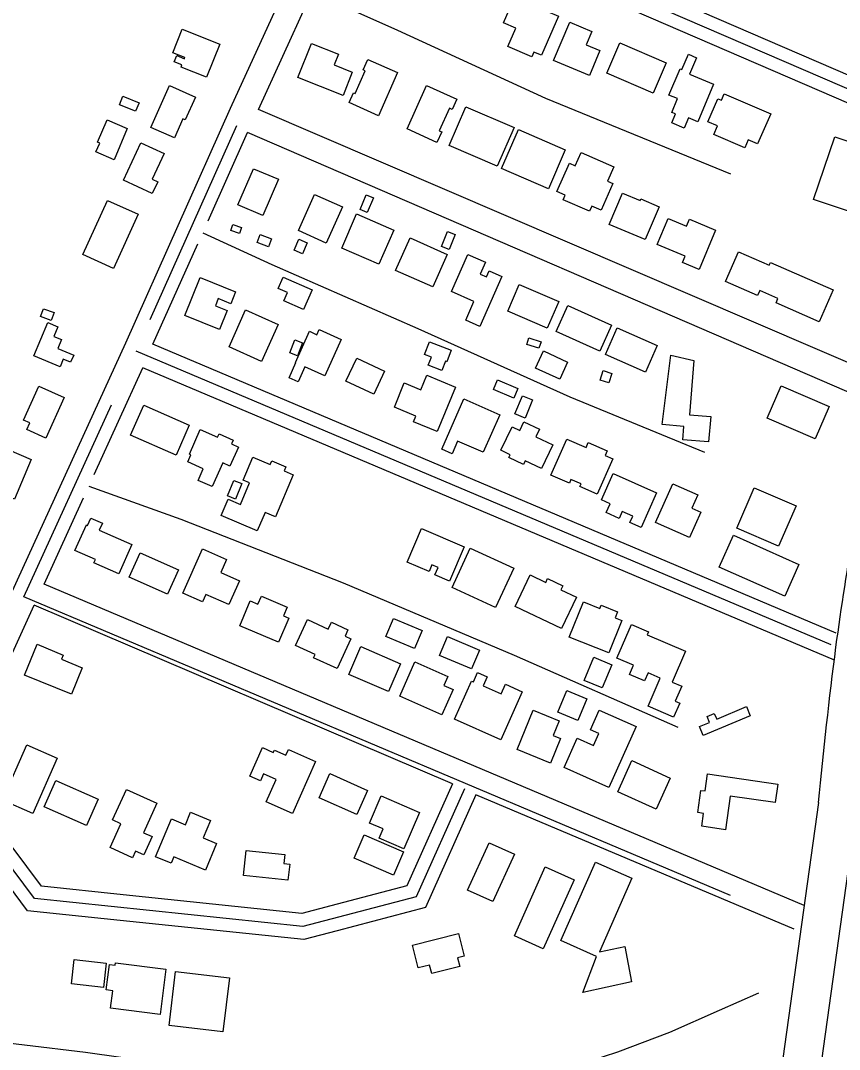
# Model space of a CAD drawing. Extents: x 3683613 to 3738215, y 469626 to 495384.
# Drawn here: x 3700778 to 3701733, y 483802 to 485002 of the extents above; entities that cross this region are included whole.
import ezdxf

# ---------------------------------------------------------------- set-up
doc = ezdxf.new("R2010")
doc.units = 0
for name, color, linetype in [('V-BLDG-OTLN', 7, 'Continuous'), ('V-ROAD-CNTR', 7, 'Continuous'), ('V-TOPO-SHOR', 7, 'Continuous')]:
    doc.layers.add(name, color=color, linetype=linetype)

msp = doc.modelspace()

# ---------------------------------------------------------------- linework, layer by layer
at = {"layer": 'V-BLDG-OTLN'}
for points in [[(3701354.4, 485028.8), (3701405.4, 485006.6), (3701385.6, 484961.1), (3701376.8, 484964.9), (3701374.4, 484959.2), (3701346.6, 484971.3), (3701356, 484992.8), (3701341.5, 484999.1)], [(3701399.9, 484955), (3701418.8, 484999.8), (3701444.4, 484989), (3701437.8, 484973.2), (3701453.8, 484966.5), (3701441.6, 484937.4)], [(3701010.7, 484974.2), (3700995.3, 484935.5), (3700965.5, 484947.4), (3700966.5, 484949.9), (3700957.7, 484953.5), (3700960.6, 484960.7), (3700969.4, 484957.1), (3700970, 484958.5), (3700955.9, 484964.1), (3700966.9, 484991.7)], [(3701165.2, 484941.6), (3701154.4, 484914.4), (3701101.8, 484935.3), (3701117.5, 484974.9), (3701149.1, 484962.3), (3701144.2, 484949.9)], [(3701515.8, 484916.9), (3701461.7, 484940.2), (3701476.9, 484975.6), (3701531, 484952.3)], [(3701586.4, 484927.3), (3701568, 484883.6), (3701557, 484888.2), (3701551.9, 484876.3), (3701537.6, 484882.3), (3701542, 484892.7), (3701537.6, 484894.6), (3701544.3, 484910.6), (3701534.3, 484914.8), (3701547.2, 484945.4), (3701549.5, 484944.4), (3701557, 484962.3), (3701566.5, 484958.3), (3701558.4, 484939.1)], [(3701217.8, 484940.9), (3701195.6, 484890.7), (3701161.5, 484905.9), (3701166.6, 484917.4), (3701168.4, 484916.6), (3701180.1, 484943), (3701177.8, 484944), (3701183.2, 484956.2)], [(3700930.5, 484876.9), (3700952.2, 484925.7), (3700982.3, 484912.4), (3700970.5, 484885.8), (3700967.7, 484887.1), (3700957.8, 484864.8)], [(3701229, 484875.3), (3701251.8, 484925.7), (3701286.9, 484909.9), (3701281.5, 484897.8), (3701278.3, 484899.3), (3701266.5, 484873.2), (3701269.4, 484871.9), (3701263.8, 484859.6)], [(3700912.6, 484895.9), (3700893.9, 484903.5), (3700897.8, 484913.4), (3700916.6, 484905.8)], [(3701598.8, 484916.3), (3701652.9, 484892.8), (3701637.6, 484857.7), (3701626.6, 484862.5), (3701622.6, 484853.2), (3701586.6, 484868.9), (3701590.9, 484878.8), (3701579.6, 484883.7), (3701591.3, 484910.5), (3701595.5, 484908.7)], [(3701334.1, 484831.8), (3701278, 484856.1), (3701297.6, 484901.2), (3701353.7, 484876.9)], [(3700879.3, 484885.7), (3700902.9, 484875.7), (3700887.4, 484839.4), (3700866.3, 484848.4), (3700870.7, 484858.7), (3700868.3, 484859.8)], [(3701393.8, 484805.5), (3701339.1, 484829.3), (3701358.8, 484874.6), (3701413.5, 484850.8)], [(3701703, 484793.1), (3701727.7, 484866.2), (3701787.9, 484845.8), (3701763.3, 484772.8)], [(3700898.3, 484815.7), (3700918.7, 484859.2), (3700945.7, 484846.5), (3700931.8, 484816.8), (3700938.4, 484813.7), (3700932, 484799.9)], [(3701468.9, 484811.5), (3701455.4, 484780.4), (3701444.5, 484785.2), (3701441.8, 484779.2), (3701410.8, 484792.7), (3701413.2, 484798.1), (3701403.7, 484802.2), (3701418.2, 484835.3), (3701425.1, 484832.3), (3701431.9, 484847.8), (3701470.2, 484831.1), (3701462.8, 484814.2)], [(3701049.9, 484828.9), (3701079, 484816.5), (3701061, 484774.2), (3701031.8, 484786.7)], [(3700879.7, 484792), (3700915.6, 484775.7), (3700886.9, 484712.4), (3700851, 484728.7)], [(3701121.3, 484798.9), (3701153.8, 484784.3), (3701134.9, 484742.2), (3701102.4, 484756.8)], [(3701174.2, 484781.2), (3701181.5, 484798.3), (3701189.8, 484794.8), (3701182.5, 484777.7)], [(3701522.8, 484784.6), (3701506.6, 484746.3), (3701464.8, 484763.9), (3701480.2, 484800.4), (3701500.7, 484791.7), (3701501.5, 484793.6)], [(3701170.1, 484776.1), (3701213.5, 484757.2), (3701196.2, 484717.5), (3701152.8, 484736.4)], [(3701588.6, 484757.4), (3701569.4, 484711.4), (3701550.2, 484719.4), (3701553.3, 484726.8), (3701520.7, 484740.4), (3701533.4, 484770.7), (3701554.8, 484761.8), (3701558.2, 484770)], [(3701033.6, 484753.2), (3701023.5, 484756.7), (3701026, 484763.8), (3701036.1, 484760.3)], [(3701269.3, 484738.1), (3701276.3, 484755.5), (3701285, 484752), (3701278, 484734.6)], [(3701067.5, 484737.7), (3701054.1, 484742.9), (3701057.7, 484752.3), (3701071.1, 484747.2)], [(3701097.4, 484734), (3701102.8, 484746.6), (3701112.6, 484742.4), (3701107.1, 484729.8)], [(3701232.6, 484748.3), (3701275.8, 484729), (3701258.9, 484691), (3701215.7, 484710.2)], [(3701725.8, 484687.8), (3701709.6, 484650.5), (3701659.2, 484672.5), (3701661.4, 484677.6), (3701640.1, 484686.9), (3701637.6, 484681.1), (3701600.2, 484697.4), (3701615.3, 484732.1), (3701651.3, 484716.4), (3701652.7, 484719.7)], [(3701339.4, 484703.4), (3701313.9, 484645.1), (3701297.5, 484652.3), (3701307, 484674.1), (3701280.8, 484685.6), (3701299.7, 484729), (3701320.3, 484720), (3701314.1, 484706), (3701321.8, 484702.7), (3701324.8, 484709.7)], [(3701010.5, 484641.5), (3700970.1, 484657.7), (3700987.9, 484701.9), (3701029.1, 484685.3), (3701023.6, 484671.5), (3701008.9, 484677.4), (3701005.6, 484669.1), (3701019.4, 484663.6)], [(3701084.4, 484702.4), (3701118.3, 484687.5), (3701108.4, 484664.9), (3701085.3, 484675), (3701089.5, 484684.6), (3701078.7, 484689.4)], [(3701359.8, 484693.9), (3701405.8, 484673.9), (3701392.3, 484642.9), (3701346.3, 484662.9)], [(3700805.1, 484665.7), (3700817.5, 484661.1), (3700814, 484651.9), (3700801.7, 484656.5)], [(3701040.8, 484664.2), (3701078.7, 484647.1), (3701059.4, 484604.2), (3701021.5, 484621.3)], [(3701467.5, 484646.5), (3701453.9, 484616.3), (3701403, 484639), (3701416.6, 484669.3)], [(3700793.9, 484610.9), (3700810.1, 484649.6), (3700822, 484644.6), (3700817.3, 484633.4), (3700826.3, 484629.6), (3700822, 484619.3), (3700840.4, 484611.6), (3700836.8, 484603.2), (3700828.3, 484606.8), (3700824.6, 484598)], [(3701152.2, 484629.7), (3701133, 484587.4), (3701109.8, 484597.9), (3701101.9, 484580.5), (3701091.5, 484585.2), (3701099.4, 484602.8), (3701098.8, 484603.1), (3701115.3, 484639.4), (3701124, 484635.4), (3701126.6, 484641.3)], [(3701473.9, 484643.3), (3701520.7, 484622.7), (3701507.1, 484591.6), (3701460.3, 484612.2)], [(3701092.2, 484614.4), (3701098.1, 484629.5), (3701107.1, 484626), (3701101.1, 484610.9)], [(3701255.3, 484627.1), (3701280.6, 484617.2), (3701275.3, 484603.9), (3701274, 484604.4), (3701269.7, 484593.5), (3701253.8, 484599.7), (3701257.6, 484609.2), (3701249.5, 484612.4)], [(3701382.8, 484619.5), (3701368.6, 484624.1), (3701371, 484631.6), (3701385.2, 484627.1)], [(3701387.9, 484616.5), (3701416.2, 484603.5), (3701407, 484583.4), (3701378.7, 484596.4)], [(3701563.4, 484605.4), (3701558.1, 484542), (3701583.1, 484540), (3701580.6, 484510.5), (3701550.3, 484513), (3701551.6, 484528.4), (3701526.3, 484530.6), (3701536.5, 484611.6)], [(3701170.3, 484607.9), (3701202.6, 484592.7), (3701190.1, 484566.2), (3701157.8, 484581.4)], [(3701285.6, 484574.3), (3701264.2, 484522.5), (3701236.5, 484533.9), (3701239.2, 484540.6), (3701214.2, 484550.9), (3701225.8, 484579.1), (3701244.9, 484571.3), (3701251.9, 484588.2)], [(3701454.1, 484582.5), (3701457.6, 484593.5), (3701467.6, 484590.3), (3701464.1, 484579.4)], [(3700782, 484535.9), (3700799.9, 484575.5), (3700829.4, 484562.2), (3700808, 484514.9), (3700785.9, 484524.9), (3700789.4, 484532.6)], [(3701353.5, 484561.3), (3701329.6, 484571.5), (3701334.5, 484582.8), (3701358.3, 484572.5)], [(3701665.1, 484575.9), (3701721.1, 484551.8), (3701704.9, 484514), (3701648.8, 484538.1)], [(3701354.8, 484543.2), (3701363.4, 484564.2), (3701375.4, 484559.3), (3701366.8, 484538.2)], [(3700922.2, 484553.4), (3700975.2, 484530.1), (3700959.7, 484494.9), (3700906.7, 484518.2)], [(3701295.2, 484560.5), (3701337, 484542.1), (3701317.7, 484498.3), (3701287.9, 484511.4), (3701281.5, 484496.7), (3701269.4, 484502)], [(3701338.4, 484500.6), (3701351.4, 484528.1), (3701360.3, 484523.8), (3701365.1, 484533.9), (3701383.4, 484525.2), (3701379.2, 484516.5), (3701399, 484507.2), (3701385.8, 484479.3), (3701366.7, 484488.3), (3701364.8, 484484.2), (3701347.7, 484492.3), (3701349.2, 484495.5)], [(3700988, 484524.7), (3701008.2, 484515.8), (3701010, 484519.8), (3701026.2, 484512.6), (3701024.2, 484508), (3701032.4, 484504.4), (3701022.6, 484482.3), (3701014.2, 484486), (3701001.9, 484458.3), (3700985.4, 484465.6), (3700991.4, 484479.2), (3700973.3, 484487.2), (3700976.9, 484495.5), (3700975.4, 484496.2)], [(3701396.7, 484471.5), (3701415.1, 484513.8), (3701437.9, 484503.9), (3701440.3, 484509.6), (3701462.2, 484500), (3701459.8, 484494.6), (3701468.7, 484490.7), (3701450.8, 484449.6), (3701430.5, 484458.4), (3701431.9, 484461.6), (3701420.1, 484466.7), (3701418.2, 484462.2)], [(3700791, 484490), (3700771.2, 484443.7), (3700742.5, 484456), (3700753, 484480.5), (3700746.9, 484483.2), (3700751.2, 484493.2), (3700759.7, 484489.6), (3700764.7, 484501.3)], [(3701096.3, 484472.1), (3701075.5, 484423), (3701063.5, 484428.1), (3701054.4, 484406.8), (3701012.3, 484424.7), (3701020.4, 484443.6), (3701034.7, 484437.6), (3701045.3, 484462.6), (3701037.8, 484465.7), (3701049.2, 484492.7), (3701069.4, 484484.2), (3701071.2, 484488.4), (3701087.6, 484481.4), (3701085.6, 484476.6)], [(3701469.4, 484473.6), (3701519.9, 484451.1), (3701501.8, 484410.5), (3701488.8, 484416.3), (3701492.1, 484423.7), (3701479.8, 484429.2), (3701476.3, 484421.2), (3701461, 484428), (3701465.6, 484438.4), (3701455.7, 484442.8)], [(3701019.7, 484447.4), (3701027, 484465.6), (3701036.3, 484461.9), (3701029.1, 484443.6)], [(3701518.6, 484416.5), (3701538.7, 484461.7), (3701567.9, 484448.7), (3701561, 484433.1), (3701571.3, 484428.5), (3701558.2, 484399)], [(3701613.5, 484409.7), (3701633.8, 484456.8), (3701682.5, 484435.8), (3701662.2, 484388.7)], [(3700908.1, 484390.8), (3700893, 484356.6), (3700864, 484369.4), (3700865.7, 484373.3), (3700841.9, 484383.8), (3700855.2, 484413.6), (3700856.6, 484413), (3700860.4, 484421.5), (3700873.8, 484415.6), (3700870.2, 484407.6)], [(3701245.9, 484409.6), (3701295.5, 484388.3), (3701278.3, 484348.2), (3701261.5, 484355.5), (3701265.1, 484364), (3701257.9, 484367), (3701254.6, 484359.3), (3701229, 484370.3)], [(3701609.4, 484401.6), (3701685.9, 484367.7), (3701669.5, 484330.6), (3701593, 484364.4)], [(3700990.7, 484385.7), (3701018.7, 484373.2), (3701012.1, 484358.3), (3701033.7, 484348.6), (3701021.3, 484320.7), (3700994.3, 484332.7), (3700990.5, 484323.9), (3700967.7, 484334)], [(3701302.5, 484386.4), (3701353.3, 484363.1), (3701332.2, 484317.3), (3701281.5, 484340.6)], [(3700949.9, 484332.8), (3700905, 484352.8), (3700917.7, 484381.3), (3700962.6, 484361.2)], [(3701426.4, 484329.5), (3701409.1, 484292.8), (3701354.9, 484318.4), (3701372.4, 484355.4), (3701390.7, 484346.7), (3701392.8, 484351.2), (3701410.6, 484342.7), (3701408.4, 484338)], [(3701079.1, 484276.8), (3701033.9, 484296), (3701046.3, 484325.1), (3701055.2, 484321.3), (3701059.2, 484330.7), (3701089.1, 484317.9), (3701084.8, 484307.8), (3701091.1, 484305.1)], [(3701464.1, 484264.5), (3701418.1, 484282.9), (3701434.5, 484323.9), (3701453.8, 484316.2), (3701455.3, 484320.1), (3701474.3, 484312.5), (3701471.5, 484305.4), (3701479.2, 484302.3)], [(3701098.9, 484273.1), (3701113, 484303.4), (3701137.1, 484292.2), (3701140.8, 484300.3), (3701160.1, 484291.3), (3701156.7, 484283.9), (3701163.6, 484280.7), (3701147.5, 484246.1), (3701120.1, 484258.8), (3701121.8, 484262.5)], [(3701213.3, 484304.7), (3701246.6, 484290.7), (3701237.7, 484269.4), (3701204.3, 484283.5)], [(3701473.6, 484258.5), (3701490.7, 484297.7), (3701510.3, 484289.2), (3701508.8, 484285.7), (3701553.6, 484266.3), (3701538.1, 484230.5), (3701549.3, 484225.6), (3701541.7, 484208.1), (3701546.9, 484205.8), (3701539.8, 484189.4), (3701509.9, 484202.4), (3701524.1, 484235.1), (3701510, 484241.2), (3701505.9, 484231.8), (3701488.4, 484239.4), (3701493, 484250.1)], [(3700837.7, 484216.3), (3700783, 484238.7), (3700797.7, 484274.5), (3700828.2, 484262), (3700826.1, 484257), (3700850.3, 484247.1)], [(3701276, 484283.5), (3701313.3, 484267.8), (3701304, 484245.9), (3701266.7, 484261.6)], [(3701175.3, 484271.9), (3701221.5, 484251.9), (3701207.4, 484219.4), (3701161.2, 484239.4)], [(3701238.2, 484254), (3701276.6, 484237), (3701272, 484226.6), (3701282.7, 484221.8), (3701269.7, 484192.3), (3701220.5, 484214.2)], [(3701435.5, 484232.4), (3701446.6, 484259.3), (3701467.6, 484250.6), (3701456.5, 484223.7)], [(3701363.2, 484219.2), (3701338.3, 484163.1), (3701284.4, 484187.1), (3701304.3, 484231.7), (3701306.3, 484230.8), (3701311.1, 484241.8), (3701322.5, 484236.7), (3701317.7, 484225.9), (3701338.6, 484216.6), (3701343.6, 484227.9)], [(3701404.8, 484195.5), (3701415.3, 484220.7), (3701438.6, 484210.9), (3701428.1, 484185.7)], [(3701396.3, 484136), (3701357.4, 484151.9), (3701376.2, 484197.8), (3701406.3, 484185.4), (3701399.3, 484168.2), (3701408, 484164.6)], [(3701496.1, 484178.5), (3701464.4, 484107.4), (3701412, 484130.7), (3701427.4, 484165.1), (3701446.4, 484156.6), (3701452.6, 484170.5), (3701442.8, 484174.9), (3701453, 484197.7)], [(3701629.1, 484191.1), (3701574.3, 484168.1), (3701569.9, 484178.5), (3701581.7, 484183.5), (3701578.9, 484190.3), (3701587.2, 484193.8), (3701590, 484187.2), (3701624.7, 484201.8)], [(3700821.1, 484141.6), (3700792.7, 484077.2), (3700757.4, 484092.7), (3700785.8, 484157.2)], [(3701122.1, 484137.8), (3701095.3, 484077.2), (3701064.8, 484090.7), (3701076.5, 484117), (3701061.8, 484123.5), (3701058.1, 484115.2), (3701045.9, 484120.6), (3701060.6, 484154), (3701073.1, 484148.5), (3701074.3, 484151.1), (3701087.8, 484145.1), (3701090.7, 484151.7)], [(3701491.1, 484138.9), (3701535.9, 484118.6), (3701519.4, 484082.2), (3701474.6, 484102.5)], [(3701139, 484123.8), (3701183, 484104), (3701170.4, 484076), (3701126.4, 484095.7)], [(3701579.3, 484123.3), (3701661.1, 484111.6), (3701658, 484090), (3701605.8, 484097.5), (3701600.2, 484058.4), (3701572.5, 484062.4), (3701574.7, 484077.4), (3701567.9, 484078.4), (3701571.6, 484104.2), (3701576.5, 484103.5)], [(3700819.5, 484115.7), (3700868.8, 484093.8), (3700855.2, 484063.2), (3700805.9, 484085.2)], [(3700901.8, 484105.4), (3700937.4, 484089.4), (3700921.9, 484054.8), (3700931.9, 484050.3), (3700922.2, 484028.9), (3700912.5, 484033.2), (3700909.1, 484025.7), (3700882.9, 484037.5), (3700895.4, 484065.4), (3700885.8, 484069.7)], [(3701199, 484097.8), (3701243.5, 484078.6), (3701225.2, 484036.2), (3701196.4, 484048.6), (3701201, 484059.3), (3701185.3, 484066.1)], [(3700994.2, 484011.3), (3700957.2, 484026.7), (3700954.1, 484019.3), (3700935.9, 484026.9), (3700954.3, 484071), (3700970.7, 484064.2), (3700976.7, 484078.7), (3700999.9, 484069.1), (3700991.4, 484048.7), (3701007, 484042.2)], [(3701178.9, 484052.4), (3701224.9, 484032.4), (3701213.1, 484005.3), (3701167.2, 484025.3)], [(3701299.6, 483987.9), (3701324.8, 484043.1), (3701354.2, 484029.7), (3701329, 483974.5)], [(3701041.5, 484034.2), (3701086.4, 484029.5), (3701085.3, 484018.8), (3701092.2, 484018.1), (3701090.2, 483999.4), (3701038.4, 484004.9)], [(3701423.8, 484000.1), (3701387.7, 483919.6), (3701354.1, 483934.7), (3701390.1, 484015.1)], [(3701408.2, 483929.1), (3701448.6, 484020.5), (3701491.1, 484001.7), (3701453.3, 483915.9), (3701482.7, 483922.3), (3701490.8, 483880.9), (3701433.8, 483868.7), (3701449.9, 483910.7)], [(3701235.4, 483923.6), (3701289, 483937.2), (3701295.6, 483910.9), (3701288, 483908.9), (3701290.5, 483899), (3701257.7, 483890.8), (3701255.2, 483900.5), (3701242.1, 483897.2)], [(3700841, 483907.1), (3700878.4, 483902.8), (3700875.2, 483874.3), (3700837.8, 483878.6)], [(3700947.9, 483895.6), (3700941.1, 483842.9), (3700883.3, 483850.4), (3700885.9, 483870.6), (3700878.4, 483871.6), (3700882.2, 483901.4), (3700888.9, 483900.5), (3700889.3, 483903.2)], [(3700959.1, 483893), (3701021.9, 483885.5), (3701014.3, 483822.7), (3700951.5, 483830.2)]]:
    msp.add_lwpolyline(points, close=True, dxfattribs=at)
at = {"layer": 'V-ROAD-CNTR'}
for points in [[(3700550.9, 483871.1), (3700668.6, 484116.5), (3700774.8, 484349.6), (3700901.2, 484625.9), (3701023.2, 484899.5), (3701151.2, 485179), (3701311, 485520.8), (3701501.7, 485947.6)], [(3701976, 485206.6), (3701328.1, 485486.5), (3701184.5, 485179.6), (3701861.6, 484887.2)], [(3701164.4, 485171.9), (3701851.3, 484875.3)], [(3701171.9, 485152.4), (3701851.7, 484858.8)], [(3701118.5, 485035.2), (3701217.9, 484990.3), (3701390.2, 484911), (3701606.1, 484823)], [(3701778.9, 484587.3), (3701056, 484898), (3701112.6, 485022.2)], [(3700929.7, 484653), (3701030.6, 484879.3)], [(3700997.1, 484768.3), (3701043.1, 484870.9)], [(3701773.2, 484555.4), (3701043.1, 484870.9)], [(3700990.8, 484754.3), (3701071.4, 484717.2), (3701241.7, 484642.6), (3701418.6, 484563.1), (3701575.9, 484498.5)], [(3700932.7, 484624.4), (3700985, 484741.3)], [(3701729.3, 484287.6), (3700932.7, 484624.4)], [(3701723.4, 484273.8), (3700913.3, 484616.3)], [(3700864.2, 484472.6), (3700920.8, 484596.8)], [(3701727.3, 484255.9), (3700920.8, 484596.8)], [(3700782.3, 484329.8), (3700884.6, 484553.7)], [(3700857.9, 484458.8), (3700965.1, 484420.4), (3701154.7, 484346.3), (3701353.7, 484261.9), (3701544.5, 484177.7)], [(3700805.8, 484344.6), (3700851.8, 484445.4)], [(3701691.9, 483970), (3700805.8, 484344.6)], [(3701605.9, 483981.6), (3700782.3, 484329.8)], [(3700700.8, 484114.8), (3700794.4, 484320.3)], [(3701282, 484111.9), (3700794.4, 484320.3)], [(3700897.9, 483982.5), (3700802.8, 483992.4), (3700717, 484107.3), (3700712, 484109.6)], [(3701282, 484111.9), (3701228.9, 483993), (3701140.1, 483969.6)], [(3701295.8, 484106), (3701239.7, 483980.3), (3701107.5, 483945.5), (3700794.8, 483978.1), (3700707.2, 484095.3), (3700694.5, 484101.1)], [(3701309.2, 484099.2), (3701250.4, 483967.6), (3701147.7, 483940.6)], [(3701680.2, 483942.4), (3701309.2, 484099.2)], [(3700894.7, 483952.6), (3700786.7, 483963.9), (3700697.5, 484083.3)], [(3701708.7, 484090.2), (3701559.7, 483021.9)], [(3701753.9, 484087.6), (3701604.9, 483019.4)], [(3701140.1, 483969.6), (3701106.3, 483960.7), (3700897.9, 483982.5)], [(3701147.7, 483940.6), (3701108.6, 483930.3), (3700894.7, 483952.6)]]:
    msp.add_lwpolyline(points, dxfattribs=at)
msp.add_spline([(3701708.7, 484090.2), (3701729, 484271.1), (3701750.4, 484411.8)], degree=3, dxfattribs=at)
at = {"layer": 'V-TOPO-SHOR'}
msp.add_lwpolyline([(3701638.7, 483868), (3701592.9, 483847.6), (3701535, 483821.9), (3701474.4, 483799.1), (3701407.4, 483777.1), (3701371, 483769), (3701257.3, 483757.3), (3701230.1, 483756.7), (3701165.3, 483758.9), (3701021.8, 483774.8), (3700854.3, 483798.5), (3700711.7, 483815.8), (3700536.6, 483836.9), (3700509.3, 483840.9), (3700479.6, 483846.3), (3700463.3, 483851.8), (3700447.3, 483857.9), (3700435.5, 483863.5), (3700427.7, 483869.2), (3700422.7, 483874.4), (3700417.9, 483882.3), (3700413.7, 483890.2), (3700411.7, 483896.4), (3700412.9, 483907.7)], dxfattribs=at)

doc.saveas('drawing.dxf')
